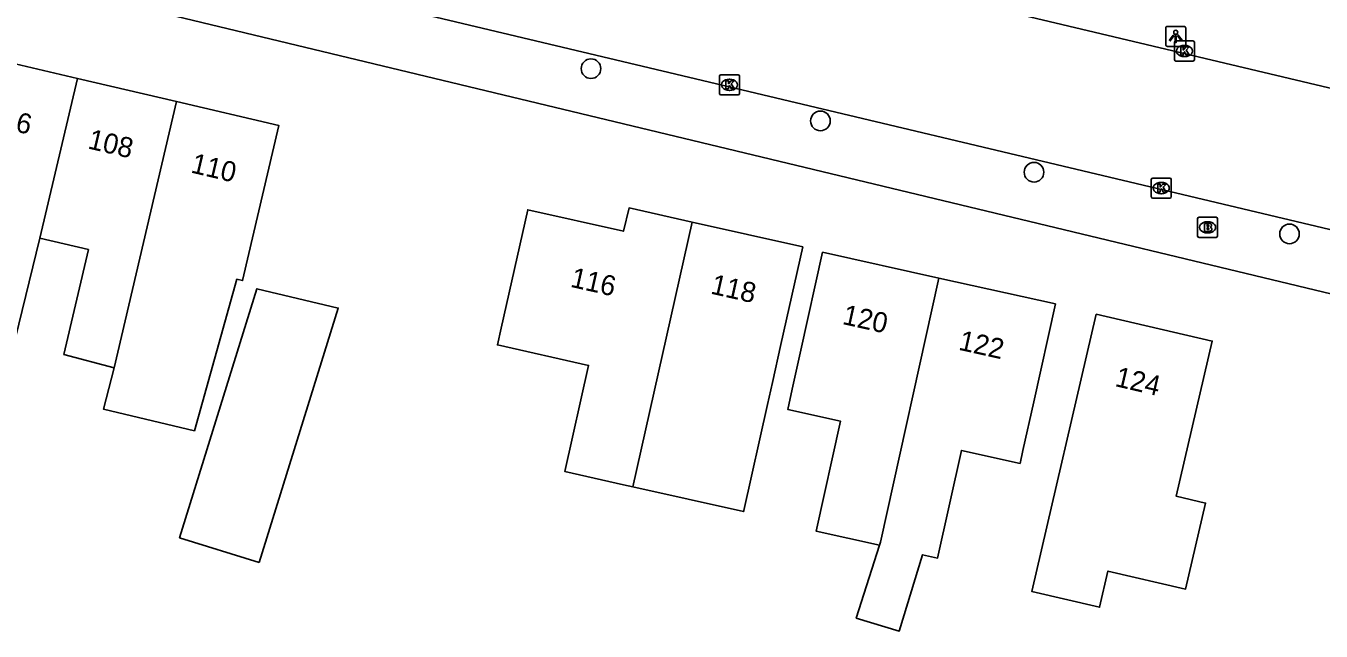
# Model space of a CAD drawing. Extents: x 161084 to 161928, y 385355 to 386522.
# Drawn here: x 161470.2 to 161534.8, y 385790.9 to 385821 of the extents above; entities that cross this region are included whole.
import ezdxf

# ---------------------------------------------------------------- set-up
doc = ezdxf.new("R2010")
doc.units = 0
for name, color, linetype in [('IMGEO_Boom', 7, 'Continuous'), ('IMGEO_Brandkraan', 7, 'Continuous'), ('IMGEO_Kolk', 7, 'Continuous'), ('IMGEO_Lichtpunt', 7, 'Continuous'), ('IMGEO_Pand', 7, 'Continuous'), ('IMGEO_Pand_nummerreeks', 7, 'Continuous'), ('IMGEO_Rijbaan_lokaal_open', 7, 'Continuous'), ('IMGEO_Voetpad_open', 7, 'Continuous')]:
    doc.layers.add(name, color=color, linetype=linetype)

msp = doc.modelspace()

# ---------------------------------------------------------------- linework, layer by layer
at = {"layer": 'IMGEO_Boom'}
for centre in [(161498.381, 385818.88), (161509.821, 385816.279), (161520.468, 385813.719), (161533.203, 385810.65)]:
    msp.add_circle(centre, 0.489, dxfattribs=at)
at = {"layer": 'IMGEO_Brandkraan'}
for p, q in [((161528.618, 385810.548), (161528.618, 385811.4)), ((161528.693, 385811.474), (161529.545, 385811.474)), ((161529.106, 385811.254), (161529.131, 385811.254)), ((161529.619, 385811.4), (161529.619, 385810.548)), ((161529.129, 385810.694), (161529.104, 385810.694)), ((161529.545, 385810.474), (161528.693, 385810.474))]:
    msp.add_line(p, q, dxfattribs=at)
for points in [[(161528.618, 385810.548), (161528.618, 385811.4)], [(161528.693, 385811.474), (161529.545, 385811.474)], [(161529.619, 385811.4), (161529.619, 385810.548)], [(161528.966, 385811.174), (161528.966, 385810.774), (161529.179, 385810.774)], [(161529.197, 385811.174), (161528.966, 385811.174)], [(161529.145, 385811.093), (161529.091, 385811.093), (161529.091, 385811.017)], [(161529.091, 385811.017), (161529.144, 385811.017)], [(161529.153, 385810.941), (161529.091, 385810.941), (161529.091, 385810.86)], [(161529.091, 385810.86), (161529.153, 385810.86)], [(161529.545, 385810.474), (161528.693, 385810.474)]]:
    msp.add_lwpolyline(points, dxfattribs=at)
for centre, radius, start, end in [((161528.695, 385811.398), 0.0765, 91.55205, 178.44795), ((161528.695, 385811.398), 0.0765, 91.55205, 178.44795), ((161529.543, 385811.398), 0.0765, 1.55205, 88.44795), ((161529.543, 385811.398), 0.0765, 1.55205, 88.44795), ((161529.146, 385811.055), 0.0379, 267.82845, 90.93552), ((161529.154, 385810.9), 0.0404, 269.87594, 90.50774), ((161529.185, 385811.025), 0.251, 268.66757, 293.53466), ((161529.201, 385811.029), 0.145, 59.4692, 91.53667), ((161529.226, 385811.076), 0.0922, 285.51372, 58.15012), ((161529.231, 385810.884), 0.105, 301.31148, 78.98903), ((161528.695, 385810.55), 0.0765, 181.55205, 268.44795), ((161528.695, 385810.55), 0.0765, 181.55205, 268.44795), ((161529.543, 385810.55), 0.0765, 271.55205, 358.44795), ((161529.543, 385810.55), 0.0765, 271.55205, 358.44795)]:
    msp.add_arc(centre, radius, start, end, dxfattribs=at)
for centre, major_axis, ratio, start_param, end_param in [((161529.105, 385810.974), (-0.387, 0.002), 0.722429, 4.712389, 7.853982), ((161529.13, 385810.974), (-0.39, 0.002), 0.717154, 1.570796, 4.712389)]:
    msp.add_ellipse(centre, major_axis=major_axis, ratio=ratio, start_param=start_param, end_param=end_param, dxfattribs=at)
at = {"layer": 'IMGEO_Kolk'}
for p, q in [((161527.54, 385820.26), (161528.392, 385820.26)), ((161527.465, 385819.334), (161527.465, 385820.186)), ((161527.953, 385820.04), (161527.978, 385820.04)), ((161528.466, 385820.186), (161528.466, 385819.334)), ((161528.392, 385819.26), (161527.54, 385819.26)), ((161527.976, 385819.48), (161527.951, 385819.48)), ((161504.786, 385817.65), (161504.786, 385818.502)), ((161504.861, 385818.576), (161505.713, 385818.576)), ((161505.274, 385818.356), (161505.299, 385818.356)), ((161505.787, 385818.502), (161505.787, 385817.65)), ((161505.297, 385817.796), (161505.272, 385817.796)), ((161505.713, 385817.576), (161504.861, 385817.576)), ((161526.31, 385812.505), (161526.31, 385813.357)), ((161526.385, 385813.431), (161527.237, 385813.431)), ((161526.798, 385813.211), (161526.823, 385813.211)), ((161527.311, 385813.357), (161527.311, 385812.505)), ((161526.821, 385812.651), (161526.796, 385812.651)), ((161527.237, 385812.431), (161526.385, 385812.431))]:
    msp.add_line(p, q, dxfattribs=at)
for points in [[(161527.54, 385820.26), (161528.392, 385820.26)], [(161527.465, 385819.334), (161527.465, 385820.186)], [(161527.786, 385819.96), (161527.909, 385819.96), (161527.909, 385819.809), (161528.039, 385819.96), (161528.203, 385819.96), (161528.057, 385819.809), (161528.21, 385819.56), (161528.058, 385819.56), (161527.973, 385819.724), (161527.909, 385819.657), (161527.909, 385819.56), (161527.786, 385819.56), (161527.786, 385819.96)], [(161528.466, 385820.186), (161528.466, 385819.334)], [(161528.392, 385819.26), (161527.54, 385819.26)], [(161504.786, 385817.65), (161504.786, 385818.502)], [(161504.861, 385818.576), (161505.713, 385818.576)], [(161505.787, 385818.502), (161505.787, 385817.65)], [(161505.107, 385818.276), (161505.23, 385818.276), (161505.23, 385818.125), (161505.36, 385818.276), (161505.524, 385818.276), (161505.378, 385818.125), (161505.531, 385817.876), (161505.379, 385817.876), (161505.294, 385818.04), (161505.23, 385817.973), (161505.23, 385817.876), (161505.107, 385817.876), (161505.107, 385818.276)], [(161505.713, 385817.576), (161504.861, 385817.576)], [(161526.31, 385812.505), (161526.31, 385813.357)], [(161526.385, 385813.431), (161527.237, 385813.431)], [(161527.311, 385813.357), (161527.311, 385812.505)], [(161526.631, 385813.131), (161526.754, 385813.131), (161526.754, 385812.98), (161526.884, 385813.131), (161527.048, 385813.131), (161526.902, 385812.98), (161527.055, 385812.731), (161526.903, 385812.731), (161526.818, 385812.895), (161526.754, 385812.828), (161526.754, 385812.731), (161526.631, 385812.731), (161526.631, 385813.131)], [(161527.237, 385812.431), (161526.385, 385812.431)]]:
    msp.add_lwpolyline(points, dxfattribs=at)
for centre, start, end in [((161527.542, 385820.184), 91.55205, 178.44795), ((161527.542, 385820.184), 91.55205, 178.44795), ((161528.39, 385820.184), 1.55205, 88.44795), ((161528.39, 385820.184), 1.55205, 88.44795), ((161527.542, 385819.336), 181.55205, 268.44795), ((161527.542, 385819.336), 181.55205, 268.44795), ((161528.39, 385819.336), 271.55205, 358.44795), ((161528.39, 385819.336), 271.55205, 358.44795), ((161504.863, 385818.5), 91.55205, 178.44795), ((161504.863, 385818.5), 91.55205, 178.44795), ((161505.711, 385818.5), 1.55205, 88.44795), ((161505.711, 385818.5), 1.55205, 88.44795), ((161504.863, 385817.652), 181.55205, 268.44795), ((161504.863, 385817.652), 181.55205, 268.44795), ((161505.711, 385817.652), 271.55205, 358.44795), ((161505.711, 385817.652), 271.55205, 358.44795), ((161526.387, 385813.355), 91.55205, 178.44795), ((161526.387, 385813.355), 91.55205, 178.44795), ((161527.235, 385813.355), 1.55205, 88.44795), ((161527.235, 385813.355), 1.55205, 88.44795), ((161526.387, 385812.507), 181.55205, 268.44795), ((161526.387, 385812.507), 181.55205, 268.44795), ((161527.235, 385812.507), 271.55205, 358.44795), ((161527.235, 385812.507), 271.55205, 358.44795)]:
    msp.add_arc(centre, 0.0765, start, end, dxfattribs=at)
for centre, major_axis, ratio, start_param, end_param in [((161527.952, 385819.76), (-0.387, 0.002), 0.722429, 4.712389, 7.853982), ((161527.977, 385819.76), (-0.39, 0.002), 0.717154, 1.570796, 4.712389), ((161505.273, 385818.076), (-0.387, 0.002), 0.722429, 4.712389, 7.853982), ((161505.298, 385818.076), (-0.39, 0.002), 0.717154, 1.570796, 4.712389), ((161526.797, 385812.931), (-0.387, 0.002), 0.722429, 4.712389, 7.853982), ((161526.822, 385812.931), (-0.39, 0.002), 0.717154, 1.570796, 4.712389)]:
    msp.add_ellipse(centre, major_axis=major_axis, ratio=ratio, start_param=start_param, end_param=end_param, dxfattribs=at)
at = {"layer": 'IMGEO_Lichtpunt'}
for p, q in [((161527.033, 385820.892), (161527.033, 385820.085)), ((161527.033, 385820.892), (161527.033, 385820.085)), ((161527.935, 385820.987), (161527.127, 385820.987)), ((161527.935, 385820.987), (161527.127, 385820.987)), ((161528.029, 385820.085), (161528.029, 385820.892)), ((161528.029, 385820.085), (161528.029, 385820.892)), ((161527.127, 385819.991), (161527.935, 385819.991)), ((161527.127, 385819.991), (161527.935, 385819.991))]:
    msp.add_line(p, q, dxfattribs=at)
for points in [[(161527.407, 385820.556), (161527.446, 385820.528), (161527.258, 385820.266), (161527.22, 385820.293), (161527.407, 385820.556)], [(161527.509, 385820.508), (161527.556, 385820.508), (161527.556, 385820.186), (161527.509, 385820.186), (161527.509, 385820.508)], [(161527.619, 385820.528), (161527.657, 385820.555), (161527.844, 385820.293), (161527.805, 385820.265), (161527.619, 385820.528)]]:
    msp.add_lwpolyline(points, dxfattribs=at)
msp.add_circle((161527.532, 385820.69), 0.0994, dxfattribs=at)
for centre, start, end in [((161527.127, 385820.892), 90, 180), ((161527.127, 385820.892), 90, 180), ((161527.935, 385820.892), 0, 90), ((161527.935, 385820.892), 0, 90), ((161527.127, 385820.085), 180, 270), ((161527.127, 385820.085), 180, 270), ((161527.935, 385820.085), 270, 0), ((161527.935, 385820.085), 270, 360)]:
    msp.add_arc(centre, 0.0946, start, end, dxfattribs=at)
at = {"layer": 'IMGEO_Pand'}
for points in [[(161472.782, 385818.395), (161467.677, 385819.591)], [(161470.914, 385810.429), (161472.782, 385818.395)], [(161472.782, 385818.395), (161477.719, 385817.238)], [(161477.719, 385817.238), (161482.825, 385816.041), (161481.015, 385808.32), (161480.733, 385808.386), (161478.616, 385800.838), (161474.075, 385801.922), (161474.608, 385803.969)], [(161474.608, 385803.969), (161477.719, 385817.238)], [(161500.473, 385798.048), (161500, 385798.154), (161497.08, 385798.808), (161498.265, 385804.096), (161493.718, 385805.115), (161493.904, 385805.945), (161495.227, 385811.848), (161500, 385810.779), (161500.283, 385811.942), (161503.429, 385811.237)], [(161503.429, 385811.237), (161508.941, 385810.001), (161507.85, 385805.132), (161507.427, 385803.246), (161507.182, 385802.151), (161505.998, 385796.876), (161505.984, 385796.814), (161500.473, 385798.048)], [(161500.473, 385798.048), (161503.429, 385811.237)], [(161469.677, 385805.411), (161470.914, 385810.429)], [(161474.608, 385803.969), (161472.106, 385804.648), (161473.328, 385809.863), (161470.914, 385810.429)], [(161512.759, 385795.14), (161509.599, 385795.84), (161510.813, 385801.325), (161508.193, 385801.905), (161508.417, 385802.917), (161508.846, 385804.853), (161509.927, 385809.734), (161515.73, 385808.449)], [(161515.73, 385808.449), (161521.533, 385807.164), (161520.452, 385802.283), (161519.913, 385799.851), (161519.773, 385799.217), (161516.849, 385799.865), (161515.661, 385794.498), (161514.904, 385794.665), (161513.75, 385790.862), (161511.603, 385791.513), (161512.759, 385795.14)], [(161512.759, 385795.14), (161512.818, 385795.297), (161515.73, 385808.449)], [(161481.839, 385794.276), (161477.87, 385795.51), (161481.727, 385807.914), (161485.781, 385806.955), (161481.839, 385794.276)], [(161523.557, 385806.649), (161529.349, 385805.305), (161527.558, 385797.58), (161529.019, 385797.241), (161528.025, 385792.955), (161524.153, 385793.853), (161523.735, 385792.051), (161520.353, 385792.836), (161523.557, 385806.649)]]:
    msp.add_lwpolyline(points, dxfattribs=at)
at = {"layer": 'IMGEO_Rijbaan_lokaal_open'}
for points in [[(161351.902, 385854.625), (161361.37, 385852.342), (161406.44, 385841.585), (161439.496, 385833.681), (161487.09, 385822.28), (161490.645, 385821.437), (161540.178, 385809.69), (161553.334, 385806.533), (161560.913, 385804.952), (161564.397, 385804.459), (161572.843, 385803.627), (161581.329, 385803.552), (161583.838, 385803.676), (161586.385, 385803.89), (161616.338, 385805.286)], [(161556.18, 385812.95), (161487.869, 385829.144)]]:
    msp.add_lwpolyline(points, dxfattribs=at)
at = {"layer": 'IMGEO_Voetpad_open'}
msp.add_lwpolyline([(161552.134, 385803.608), (161500, 385816.134), (161468.662, 385823.663)], dxfattribs=at)

# ---------------------------------------------------------------- texts
at = {"layer": 'IMGEO_Pand_nummerreeks'}
for s, rotation, p in [('106', 346.81051, (161468.2, 385816.099)), ('108', 346.81051, (161473.253, 385814.914)), ('110', 346.81051, (161478.391, 385813.712)), ('116', 347.3759, (161497.313, 385808.019)), ('118', 347.36055, (161504.303, 385807.68)), ('120', 347.51406, (161510.867, 385806.166)), ('122', 347.51525, (161516.664, 385804.883)), ('124', 346.93605, (161524.458, 385803.073))]:
    msp.add_text(s, height=1, rotation=rotation, dxfattribs=at).set_placement(p)

doc.saveas('drawing.dxf')
